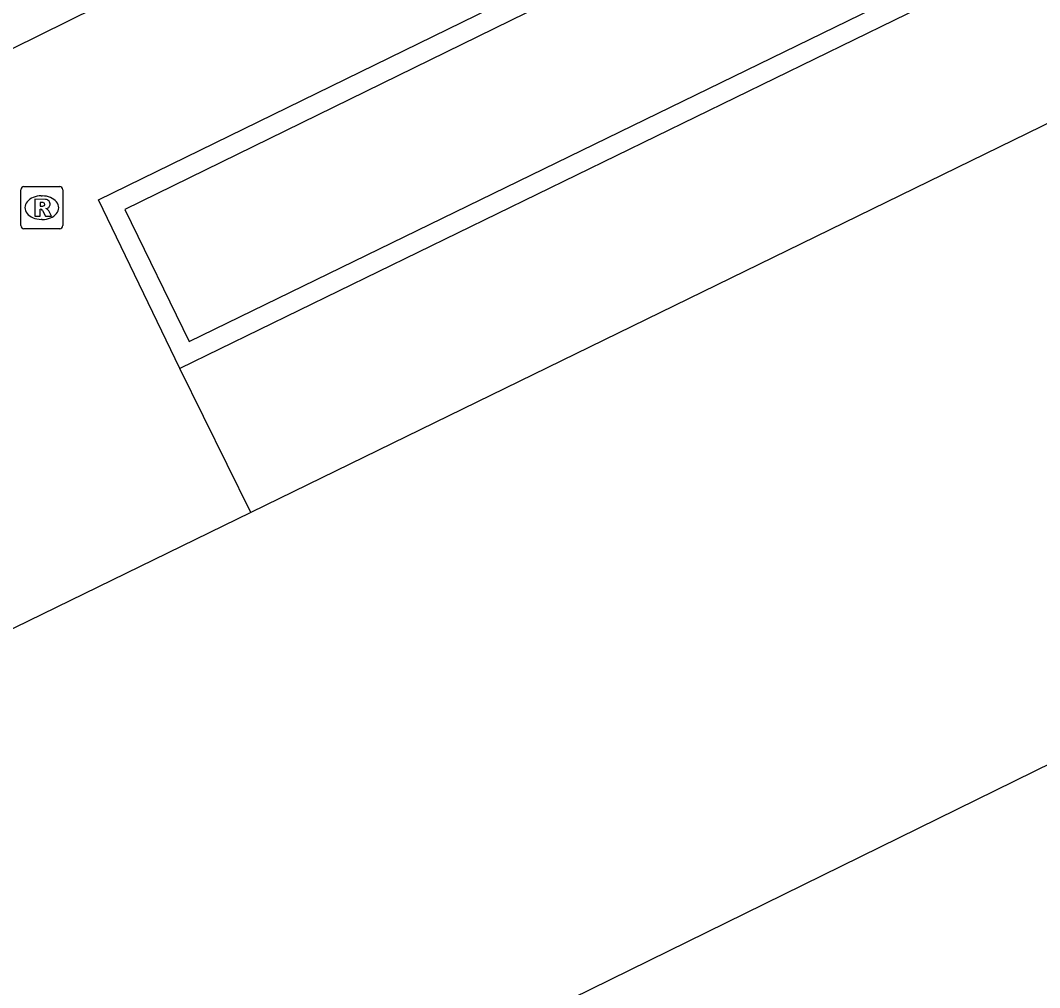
# Model space of a CAD drawing. Extents: x 160457 to 162082, y 388340 to 389736.
# Drawn here: x 160967.68 to 160991.91, y 388904.39 to 388927.38 of the extents above; entities that cross this region are included whole.
import ezdxf

# ---------------------------------------------------------------- set-up
doc = ezdxf.new("R2010")
doc.units = 0
for name, color, linetype in [('IMGEO_Muur', 7, 'Continuous'), ('IMGEO_Pand', 7, 'Continuous'), ('IMGEO_Rijbaan_lokaal_open', 7, 'Continuous'), ('IMGEO_Rioolput', 7, 'Continuous'), ('IMGEO_Voetpad_open', 7, 'Continuous')]:
    doc.layers.add(name, color=color, linetype=linetype)

msp = doc.modelspace()

# ---------------------------------------------------------------- linework, layer by layer
at = {"layer": 'IMGEO_Muur'}
for points in [[(160971.467, 388919.109), (160969.534, 388923.115), (160989.935, 388933.091)], [(160989.999, 388932.609), (160970.161, 388922.89), (160971.684, 388919.749), (160991.562, 388929.435)], [(160991.562, 388929.435), (160991.696, 388929.511), (160991.898, 388929.092), (160990.326, 388928.308), (160971.467, 388919.109)]]:
    msp.add_lwpolyline(points, dxfattribs=at)
at = {"layer": 'IMGEO_Pand'}
for points in [[(161013.333, 388939.986), (161015.169, 388936.207), (161000, 388928.797), (160973.153, 388915.681)], [(161030.82, 388874.567), (161029.878, 388876.5), (161028.878, 388876.021), (161028.73, 388876.28), (161029.093, 388876.459), (161026.726, 388881.293), (161027.003, 388881.426), (161027.133, 388881.156), (161028.14, 388881.646), (161028.082, 388881.779), (161026.687, 388884.748), (161025.046, 388883.873), (161024.905, 388884.139), (161025.877, 388884.624), (161028.048, 388885.694), (161028.706, 388886.031), (161012.27, 388919.595), (161000, 388913.567), (160967.974, 388897.834), (160963.415, 388907.132)], [(160973.153, 388915.681), (160961.911, 388910.2), (160962.779, 388908.43)]]:
    msp.add_lwpolyline(points, dxfattribs=at)
at = {"layer": 'IMGEO_Rijbaan_lokaal_open'}
msp.add_lwpolyline([(160973.153, 388915.681), (160971.467, 388919.109)], dxfattribs=at)
at = {"layer": 'IMGEO_Rioolput'}
for p, q in [((160967.684, 388922.504), (160967.684, 388923.356)), ((160967.759, 388923.43), (160968.611, 388923.43)), ((160968.172, 388923.21), (160968.197, 388923.21)), ((160968.685, 388923.356), (160968.685, 388922.504)), ((160968.195, 388922.65), (160968.17, 388922.65)), ((160968.611, 388922.43), (160967.759, 388922.43))]:
    msp.add_line(p, q, dxfattribs=at)
for points in [[(160967.684, 388922.504), (160967.684, 388923.356)], [(160967.759, 388923.43), (160968.611, 388923.43)], [(160968.685, 388923.356), (160968.685, 388922.504)], [(160968.273, 388923.128), (160968.021, 388923.13), (160968.021, 388922.73)], [(160968.199, 388923.049), (160968.145, 388923.049), (160968.145, 388922.968)], [(160968.145, 388922.968), (160968.197, 388922.968)], [(160968.021, 388922.73), (160968.145, 388922.73), (160968.145, 388922.892), (160968.156, 388922.892)], [(160968.203, 388922.863), (160968.274, 388922.73), (160968.414, 388922.73), (160968.349, 388922.856)], [(160968.611, 388922.43), (160967.759, 388922.43)]]:
    msp.add_lwpolyline(points, dxfattribs=at)
for centre, radius, start, end in [((160967.761, 388923.354), 0.0765, 91.552, 178.448), ((160967.761, 388923.354), 0.0765, 91.552, 178.448), ((160968.609, 388923.354), 0.0765, 1.552, 88.448), ((160968.609, 388923.354), 0.0765, 1.552, 88.448), ((160968.181, 388923.157), 0.19, 274.7715, 282.9687), ((160968.205, 388922.953), 0.0964, 77.0061, 93.1865), ((160968.219, 388923.01), 0.0378, 276.6634, 79.6772), ((160968.272, 388923.018), 0.109, 350.3612, 89.416), ((160968.27, 388923.018), 0.112, 277.5842, 350.9817), ((160968.155, 388922.839), 0.0533, 26.0293, 88.6989), ((160968.254, 388922.803), 0.108, 29.5134, 73.7905), ((160967.761, 388922.506), 0.0765, 181.552, 268.448), ((160967.761, 388922.506), 0.0765, 181.552, 268.448), ((160968.609, 388922.506), 0.0765, 271.552, 358.448), ((160968.609, 388922.506), 0.0765, 271.552, 358.448)]:
    msp.add_arc(centre, radius, start, end, dxfattribs=at)
for centre, major_axis, ratio, start_param, end_param in [((160968.171, 388922.93), (-0.387, 0.002), 0.722429, 4.712389, 7.853982), ((160968.196, 388922.93), (-0.39, 0.002), 0.717154, 1.570796, 4.712389)]:
    msp.add_ellipse(centre, major_axis=major_axis, ratio=ratio, start_param=start_param, end_param=end_param, dxfattribs=at)
at = {"layer": 'IMGEO_Voetpad_open'}
msp.add_lwpolyline([(160957.691, 388924.759), (160958.834, 388922.446), (160972.801, 388929.345)], dxfattribs=at)

doc.saveas('drawing.dxf')
